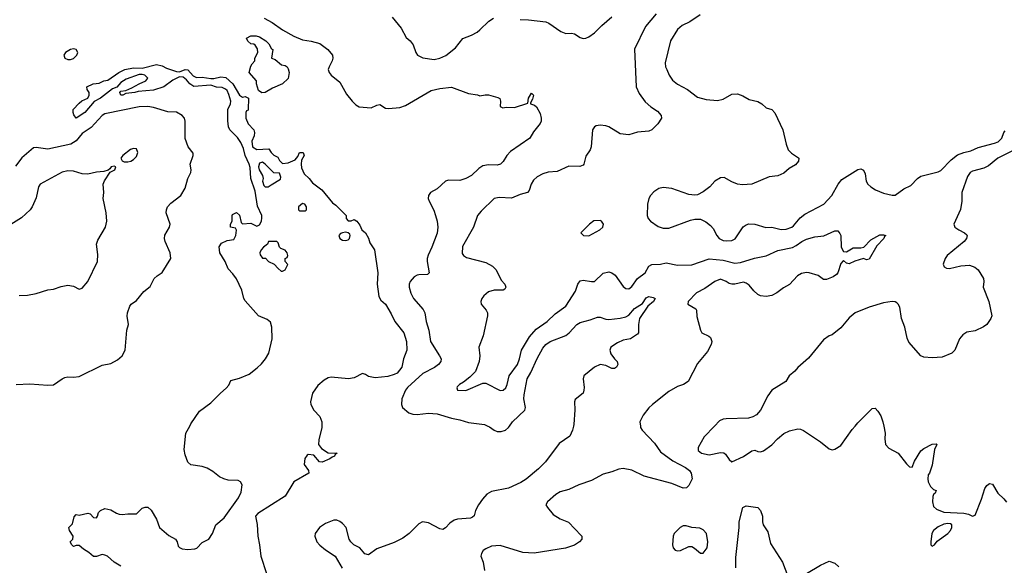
# Model space of a CAD drawing. Header units: inches. Extents: x 2001573 to 2220545, y 644482 to 846830.
# Tile 739 of 755: x 2192114 to 2198993, y 749027 to 752838. Entities that reach past the tile are written whole.
import ezdxf

# ---------------------------------------------------------------- set-up
doc = ezdxf.new("R2010")
doc.units = ezdxf.units.IN
doc.header["$MEASUREMENT"] = 0
doc.layers.add('C1794', color=7, linetype='Continuous')
doc.layers.add('C1795', color=7, linetype='Continuous')

msp = doc.modelspace()

# ---------------------------------------------------------------- linework, layer by layer
at = {"layer": 'C1794', "color": 5}
for points, elevation in [([(2192821.2, 749021.2), (2192775.3, 749050), (2192728, 749090), (2192710, 749099), (2192690, 749102), (2192650, 749088.7), (2192630, 749089.2), (2192597, 749117), (2192559, 749139), (2192530, 749166), (2192510, 749166), (2192490, 749158), (2192478, 749170), (2192468, 749190), (2192486, 749210), (2192488, 749230), (2192462, 749270), (2192458, 749290), (2192483.1, 749316.9), (2192494, 749366), (2192510, 749382), (2192530, 749378), (2192591.2, 749391.1), (2192606, 749386), (2192630, 749361), (2192650, 749358), (2192659, 749370), (2192664, 749396), (2192678, 749410), (2192710, 749424.7), (2192750, 749414.8), (2192790, 749390.7), (2192810, 749384.9), (2192830, 749382), (2192870, 749386.8), (2192930, 749386), (2192970, 749426), (2192990, 749434), (2193010, 749434), (2193032.3, 749412.3), (2193070.4, 749350.4), (2193091, 749290), (2193156.3, 749236.3), (2193202.8, 749210), (2193215.5, 749190), (2193221.4, 749161.4), (2193230.7, 749150.7), (2193250, 749142.8), (2193290, 749136.3), (2193338.4, 749141.6), (2193352.1, 749147.9), (2193390, 749186), (2193435.3, 749210), (2193461.2, 749250), (2193485.2, 749310), (2193542, 749358), (2193642.5, 749497.5), (2193662, 749538), (2193668.2, 749590), (2193656.4, 749610), (2193639.9, 749619.9), (2193570, 749622.7), (2193540.5, 749630), (2193510, 749645.8), (2193462.5, 749682.5), (2193424.9, 749704.9), (2193390, 749717.4), (2193310, 749729.9), (2193290, 749747.6), (2193270, 749799.3), (2193263.5, 749836.5), (2193276.1, 749950), (2193302.2, 750000)], 220), ([(2194225.1, 750000), (2194225, 749990), (2194204.1, 749904.1), (2194201, 749870), (2194223.5, 749843.5), (2194270, 749812), (2194332, 749810), (2194318, 749802), (2194314, 749790), (2194296.9, 749783.1), (2194282, 749770), (2194228.4, 749748.4), (2194208.8, 749748.9), (2194170, 749797.2), (2194130, 749801.2), (2194123, 749797), (2194107.5, 749772.5), (2194102.8, 749730), (2194132, 749690), (2194134, 749670), (2194030.3, 749609.7), (2193968.7, 749510), (2193779.1, 749390), (2193762, 749370), (2193772.7, 749312.7), (2193778.3, 749230), (2193790.4, 749170), (2193799.1, 749090), (2193839.7, 748970)], 220), ([(2195984.3, 750000), (2195977.1, 749970), (2195957.1, 749930), (2195882.5, 749877.5), (2195787.4, 749750), (2195738.6, 749701.4), (2195652.1, 749627.9), (2195614.4, 749605.6), (2195530, 749567), (2195410, 749541.9), (2195376.9, 749523.1), (2195346.7, 749490), (2195319.5, 749450), (2195299.5, 749410), (2195288.3, 749371.7), (2195277.6, 749362.4), (2195263, 749357), (2195174, 749350), (2195150, 749342.7), (2195118.8, 749321.2), (2195090, 749289.2), (2195070, 749277.2), (2195050, 749280.9), (2194970, 749324.5), (2194928.6, 749331.5), (2194902.3, 749317.7), (2194835.5, 749250), (2194790, 749217), (2194730, 749187), (2194610, 749141.2), (2194550, 749101.2), (2194526.3, 749106.3), (2194490, 749148.7), (2194449.1, 749169.1), (2194428, 749190), (2194415.3, 749210), (2194394, 749290), (2194370, 749319), (2194350, 749333.2), (2194330, 749341.2), (2194310, 749342.7), (2194250, 749318.4), (2194207.7, 749290), (2194179.1, 749250), (2194177.3, 749230), (2194190.8, 749190), (2194210, 749166.8), (2194250, 749134.8), (2194318, 749090), (2194366.9, 749006.9)], 240), ([(2196450.5, 750000), (2196451.6, 749990), (2196463.6, 749970), (2196550, 749880.3), (2196590, 749819.5), (2196676.3, 749756.3), (2196765.5, 749710), (2196793.4, 749690), (2196806.4, 749670), (2196813, 749630), (2196790, 749584), (2196772.5, 749567.5), (2196750, 749566), (2196670, 749597.4), (2196478, 749650), (2196390, 749690.8), (2196330, 749703.9), (2196300.7, 749699.3), (2196250, 749679.7), (2196190, 749663.5), (2196110, 749619.2), (2196020.7, 749590), (2195950, 749556.4), (2195890, 749540.5), (2195859, 749521), (2195800.7, 749470), (2195790.7, 749450), (2195800.5, 749430), (2195842.4, 749382.4), (2195890, 749352.2), (2195947.9, 749327.9), (2196035.9, 749235.9), (2196041, 749230), (2196041, 749210), (2196026, 749190), (2195990, 749167.6), (2195926.8, 749146.8), (2195708.6, 749111.5), (2195630, 749115.8), (2195470, 749166.2), (2195410, 749160.6), (2195370, 749143.1), (2195351.9, 749130), (2195339.6, 749110), (2195336.5, 749090), (2195352.7, 749050), (2195360.7, 748990)], 260), ([(2195384.4, 750000), (2195395.3, 749995.3), (2195430, 749970.4), (2195450, 749962), (2195478.6, 749961.4), (2195509, 749970), (2195529.7, 749990.3), (2195536.2, 750000)], 240), ([(2196968.8, 750000), (2196895.1, 749924.9), (2196854.6, 749850), (2196854.6, 749830), (2196877.6, 749810), (2196930, 749799), (2197010, 749815.5), (2197032.9, 749812.9), (2197044.2, 749804.2), (2197070, 749766.8), (2197090, 749750.7), (2197170, 749787.3), (2197230, 749826), (2197250, 749830.7), (2197270, 749821), (2197290, 749819.1), (2197310, 749826.7), (2197370, 749868.8), (2197408.8, 749911.1), (2197453.4, 749946.6), (2197492.6, 749967.4), (2197550, 749979.5), (2197570, 749978.7), (2197590, 749968.5), (2197708, 749890), (2197770, 749840.7), (2197790, 749834), (2197810, 749837.3), (2197850, 749864), (2197930, 749976.3), (2197950.7, 750000)], 280), ([(2198150.4, 750000), (2198160.4, 749950), (2198158, 749910), (2198163.8, 749870), (2198186.1, 749846.1), (2198250.3, 749810.3), (2198310, 749734.8), (2198330, 749716), (2198350, 749712), (2198365.1, 749754.9), (2198410, 749826.8), (2198430, 749844), (2198490, 749873.4), (2198516, 749876), (2198522, 749870), (2198505.2, 749834.8), (2198490, 749726), (2198470.5, 749670), (2198461.6, 749658.4), (2198458.4, 749630), (2198461.6, 749610), (2198477.4, 749577.4), (2198497.6, 749557.6), (2198518, 749550), (2198510.6, 749530), (2198498.4, 749521.6), (2198493.4, 749506.6), (2198491.9, 749470), (2198498.7, 749438.7), (2198518.3, 749418.3), (2198570, 749398.5), (2198710.6, 749390.6), (2198743.4, 749383.4), (2198770, 749370.8), (2198790, 749377.3), (2198834.7, 749490), (2198857.2, 749562.8), (2198870, 749584.9), (2198890, 749599.1), (2198910, 749593), (2198948.2, 749530), (2198990, 749490.6), (2199007.7, 749467.7)], 280), ([(2197117.1, 749010), (2197118.4, 749081.6), (2197140.5, 749290), (2197139.5, 749330), (2197166.6, 749430), (2197190, 749442), (2197270, 749430.8), (2197290.8, 749410), (2197302.8, 749370), (2197303, 749330), (2197308, 749310), (2197339.9, 749259.9), (2197359, 749179), (2197442.6, 749050), (2197480.3, 748950)], 260), ([(2197610, 748970.5), (2197710, 749027.3), (2197770, 749054.8), (2197810, 749042.8), (2197836.7, 749016.7)], 260)]:
    msp.add_lwpolyline(points, dxfattribs=dict(at, elevation=elevation))
at = {"layer": 'C1794', "color": 5, "elevation": 280}
for points in [[(2196770, 749302.9), (2196750, 749302.9), (2196728.2, 749290), (2196685.5, 749250), (2196679.1, 749230), (2196674, 749170), (2196678.8, 749150), (2196693.4, 749133.4), (2196710, 749127.3), (2196730, 749130.7), (2196790, 749157.3), (2196810, 749157.3), (2196827.9, 749147.9), (2196870, 749110.8), (2196890, 749110.8), (2196916.2, 749150), (2196922, 749190), (2196911.6, 749250), (2196890, 749275.1), (2196867, 749287), (2196810, 749291.6)], [(2198598.7, 749318.7), (2198570, 749313.3), (2198530, 749295), (2198498.5, 749270), (2198487.3, 749250), (2198480.3, 749190), (2198479.3, 749170), (2198490, 749161.3), (2198506, 749170), (2198523.9, 749196.1), (2198598.4, 749250), (2198617.6, 749270), (2198627, 749290), (2198625.2, 749310), (2198617.2, 749317.2)]]:
    msp.add_lwpolyline(points, close=True, dxfattribs=at)
at = {"layer": 'C1795', "color": 5}
for points, elevation in [([(2196561.7, 752878.3), (2196486.9, 752790), (2196408.6, 752631.4), (2196420.3, 752370), (2196442, 752322), (2196484.3, 752264.3), (2196523, 752230), (2196570, 752199.5), (2196596.5, 752170), (2196599.1, 752150), (2196572.6, 752110), (2196531.3, 752070), (2196510, 752059.1), (2196430, 752052.9), (2196370, 752034), (2196310, 752041.1), (2196230.6, 752089.4), (2196210, 752096.4), (2196170, 752102), (2196142.8, 752097.2), (2196130, 752089.3), (2196117.1, 752070), (2196106, 751950), (2196100.4, 751930), (2196070, 751885.2), (2196055.5, 751830), (2196050, 751822.7), (2196026.6, 751813.4), (2195950, 751815.4), (2195870, 751777.6), (2195807.1, 751772.9), (2195770, 751762), (2195730, 751741.3), (2195703, 751717), (2195687.2, 751690), (2195674.4, 751645.6), (2195662.8, 751630), (2195610, 751616.9), (2195550, 751592.2), (2195463.1, 751596.9), (2195430, 751589.6), (2195338.9, 751501.1), (2195313.1, 751470), (2195283.6, 751390), (2195207.1, 751252.9), (2195205.9, 751205.9), (2195215.3, 751190), (2195236.3, 751176.3), (2195370, 751141.5), (2195417.4, 751117.4), (2195443.8, 751090), (2195479.1, 751019.1), (2195502.8, 750990), (2195510.7, 750970), (2195504, 750956), (2195491.9, 750948.1), (2195430, 750948.5), (2195390, 750937.2), (2195356.5, 750910), (2195342.6, 750890), (2195337, 750870), (2195339.3, 750850), (2195373.4, 750810), (2195382, 750790), (2195382, 750770), (2195352.7, 750630), (2195321.1, 750550), (2195327.8, 750490), (2195323.6, 750450), (2195298.2, 750381.8), (2195259, 750341), (2195214.6, 750305.4), (2195187.3, 750290), (2195170, 750272.7), (2195167.3, 750267.3), (2195172, 750250), (2195230, 750247.8), (2195350, 750300.4), (2195370, 750299.5), (2195470, 750248.9), (2195491.6, 750250), (2195510, 750266.7), (2195520.9, 750290), (2195535, 750350), (2195592.1, 750430), (2195606.9, 750470), (2195620.6, 750530), (2195676.5, 750623.5), (2195723.3, 750676.7), (2195799.2, 750730), (2195855.7, 750784.3), (2195930, 750838.2), (2195997.5, 750942.5), (2196013.7, 750990), (2196030, 751013.1), (2196050, 751018), (2196110, 751009), (2196130, 751010.4), (2196190, 751068.4), (2196230, 751075.8), (2196250.8, 751070), (2196274.7, 751054.7), (2196330, 750974.9), (2196350, 750960.9), (2196370, 750958.9), (2196390, 750973.7), (2196430.4, 751029.6), (2196482.9, 751070), (2196510, 751116.5), (2196530, 751127.3), (2196590, 751129.4), (2196630, 751139.3), (2196710, 751124.6), (2196810, 751125.6), (2196930, 751167.5), (2197030, 751159.2), (2197110, 751138.6), (2197150, 751141.5), (2197247, 751173), (2197330, 751187.8), (2197410, 751226.5), (2197512.3, 751247.7), (2197540, 751260), (2197578.4, 751290), (2197610, 751304.9), (2197670, 751320.3), (2197732.1, 751327.9), (2197810, 751364.4), (2197830, 751363), (2197844.6, 751344.6), (2197850.3, 751330), (2197852.7, 751250), (2197870, 751218), (2197890, 751215.8), (2197936, 751244), (2197990, 751243.6), (2198010.8, 751249.2), (2198060.1, 751299.9), (2198124.2, 751335.8), (2198150, 751335.8), (2198166, 751330), (2198157.1, 751322.9), (2198152.4, 751310), (2198101.4, 751258.6), (2198050, 751165.6), (2198030, 751160.9), (2198009.3, 751169.3), (2197949.2, 751150.8), (2197910, 751131.8), (2197890, 751138), (2197870, 751155.1), (2197866.4, 751153.6), (2197850, 751135.3), (2197830.4, 751070), (2197820.9, 751059.1), (2197797.3, 751042.7), (2197750, 751024.4), (2197730, 751023.9), (2197691.9, 751051.8), (2197630, 751070.9), (2197610, 751072), (2197575.4, 751064.6), (2197548.7, 751050), (2197492.6, 750987.4), (2197450, 750964.7), (2197404.9, 750930), (2197370, 750911.8), (2197330, 750905), (2197290, 750909), (2197270, 750919), (2197243.1, 750943.1), (2197210, 750984.4), (2197190, 750998.2), (2197170, 751005.7), (2197110, 750991.4), (2197090, 750991.3), (2197070, 750995.5), (2197050, 751010.6), (2197010, 751026.3), (2196970.3, 751010), (2196899.7, 750960.3), (2196842, 750930), (2196783.8, 750870), (2196782.8, 750850), (2196838.5, 750818.5), (2196842.8, 750810), (2196844.1, 750764.1), (2196870.5, 750670), (2196880.7, 750650), (2196928.7, 750628.7), (2196939.3, 750619.3), (2196950.3, 750590.3), (2196944.9, 750570), (2196918.7, 750521.3), (2196850, 750437.2), (2196785.5, 750310), (2196750.8, 750290), (2196710, 750276.4), (2196650, 750240.9), (2196534.9, 750150), (2196510, 750126.6), (2196470, 750075.8), (2196447.1, 750030), (2196450.5, 750000)], 260), ([(2196868.9, 752871.1), (2196796.5, 752823.5), (2196743.5, 752796.5), (2196710.3, 752770), (2196660.7, 752690), (2196624.1, 752535.9), (2196626.5, 752510), (2196634.5, 752490), (2196652.1, 752450), (2196675.9, 752415.9), (2196708.7, 752388.7), (2196779.5, 752350), (2196850, 752298), (2196910, 752279.6), (2196990, 752272.8), (2197030, 752282.6), (2197090, 752318), (2197130, 752319.5), (2197167.1, 752307.1), (2197210, 752281.6), (2197270, 752266.3), (2197299.1, 752250), (2197330, 752222.8), (2197370, 752211.3), (2197390, 752187.3), (2197445.5, 752070), (2197468.6, 751968.6), (2197482.8, 751930), (2197505.8, 751905.8), (2197554.4, 751874.4), (2197558, 751870), (2197556, 751850), (2197535.2, 751824.8), (2197490, 751799.3), (2197453.4, 751766.6), (2197411.4, 751748.5), (2197350, 751740.7), (2197230, 751688.2), (2197164.7, 751684.7), (2197130, 751688.3), (2197090, 751704.7), (2197035.3, 751735.3), (2197010, 751733.3), (2196970.4, 751710), (2196934.9, 751670), (2196890, 751635.1), (2196850, 751615.1), (2196830, 751611.8), (2196790, 751616.2), (2196670, 751658.7), (2196610, 751665.6), (2196579.9, 751660.1), (2196544.6, 751635.4), (2196522, 751610), (2196510.5, 751590), (2196499.1, 751550), (2196498.8, 751470), (2196504.7, 751450), (2196521, 751430), (2196573.8, 751393.8), (2196610, 751382.6), (2196650, 751383.1), (2196801.5, 751438.5), (2196830, 751444), (2196870, 751444), (2196906.9, 751426.9), (2196939.5, 751399.5), (2196959, 751379), (2196983.7, 751330), (2197001.6, 751310), (2197030, 751296.5), (2197052.8, 751292.8), (2197090, 751296.1), (2197112.4, 751307.6), (2197169, 751391), (2197190, 751406.3), (2197208.8, 751411.1), (2197250.2, 751410.2), (2197327.7, 751387.7), (2197370, 751388.6), (2197433.8, 751373.8), (2197470, 751374.6), (2197509.7, 751390), (2197521.1, 751398.9), (2197566.3, 751453.6), (2197599.6, 751480.4), (2197731.2, 751550), (2197788.4, 751610), (2197832.1, 751690), (2197858, 751722), (2197970, 751791.3), (2197990, 751795.3), (2198010, 751786), (2198020.9, 751760.9), (2198028.4, 751710), (2198040.2, 751690), (2198060.7, 751670), (2198093.4, 751650), (2198150, 751626.8), (2198210, 751611.6), (2198230, 751613.4), (2198290, 751657), (2198340, 751680), (2198386.2, 751730), (2198410, 751744.5), (2198530, 751774.4), (2198550, 751785.2), (2198621.1, 751858.9), (2198666.1, 751893.9), (2198709.6, 751910.4), (2198758.5, 751921.5), (2198810, 751945.3), (2198925.4, 751974.6), (2198950, 751985.1), (2198975.8, 752010), (2198990, 752050.5), (2198999.2, 752060.8)], 280), ([(2193821.1, 752850), (2193879, 752819), (2193950, 752767.5), (2194030, 752723), (2194090, 752697.8), (2194150, 752688.5), (2194210, 752671.3), (2194266, 752630), (2194300.5, 752590), (2194303, 752570), (2194297.1, 752550), (2194275.3, 752510), (2194270.4, 752490), (2194276.4, 752470), (2194290, 752450.6), (2194350, 752402.8), (2194397.4, 752317.4), (2194436.4, 752270), (2194463, 752243), (2194486.8, 752230), (2194570, 752223), (2194610, 752241.6), (2194630, 752246), (2194670, 752220.6), (2194690, 752217), (2194770, 752224.6), (2194810, 752239.7), (2194990, 752342.8), (2195050, 752357.8), (2195130, 752367), (2195250, 752323), (2195313.4, 752313.4), (2195330, 752306), (2195366.3, 752313.7), (2195390, 752313), (2195455.6, 752295.6), (2195467.7, 752287.7), (2195473, 752270), (2195471.2, 752231.1), (2195490, 752222.8), (2195512.1, 752227.9), (2195570, 752224.9), (2195664.7, 752255.3), (2195669.7, 752290), (2195690, 752324), (2195704, 752310), (2195698, 752282), (2195682, 752258), (2195682, 752250), (2195710, 752241), (2195724.7, 752230), (2195750, 752182), (2195757.1, 752150), (2195756.4, 752130), (2195750, 752114), (2195704.4, 752055.6), (2195677.3, 752010), (2195543.4, 751916.6), (2195516.5, 751890), (2195491.7, 751848.3), (2195472.2, 751830), (2195450, 751822.4), (2195390, 751825.3), (2195350, 751816.4), (2195322.1, 751797.9), (2195270, 751749.7), (2195231.1, 751728.9), (2195190, 751714.7), (2195110, 751716.4), (2195090, 751711.1), (2195030, 751657.4), (2194984, 751630), (2194970.5, 751610), (2194968.2, 751590), (2194974.9, 751570), (2195007.6, 751507.6), (2195020.3, 751470), (2195031.7, 751430), (2195035.6, 751390), (2195030, 751346), (2194993.8, 751250), (2194966.9, 751193.1), (2194961.3, 751170), (2194961.2, 751150), (2194976, 751070), (2194962.6, 751057.4), (2194903.7, 751056.3), (2194890, 751053.7), (2194870, 751041.3), (2194841.1, 751010), (2194834.9, 750990), (2194835.6, 750970), (2194847.3, 750927.3), (2194865.3, 750890), (2194932.8, 750812.8), (2194945.4, 750790), (2194954.3, 750730), (2194972.5, 750670), (2194985.2, 750590), (2195047.9, 750490), (2195057.8, 750470), (2195055.6, 750450), (2195040.9, 750430), (2195012.4, 750407.6), (2194930, 750366.2), (2194823.1, 750270), (2194808.8, 750250), (2194783.1, 750190), (2194781.3, 750150), (2194788.2, 750130), (2194832.8, 750092.8), (2194862, 750082), (2194890, 750079.7), (2194970, 750089.4), (2195030, 750084.8), (2195130, 750054.6), (2195190, 750044.3), (2195250, 750024.7), (2195361, 750010), (2195384.4, 750000)], 240), ([(2194715.8, 752855.8), (2194778.9, 752778.9), (2194813.7, 752713.7), (2194842.8, 752690), (2194863.5, 752663.5), (2194880.7, 752610), (2194894, 752590), (2194930, 752572.4), (2195010, 752561.3), (2195050.4, 752570.4), (2195092.3, 752587.7), (2195158, 752642), (2195210, 752706.4), (2195269.7, 752730.3), (2195310, 752752.2), (2195330, 752766.4), (2195392, 752828.1), (2195423.7, 752850)], 260), ([(2195610, 752839.5), (2195670, 752838), (2195790, 752823.1), (2195810, 752814), (2195895.8, 752755.8), (2195930, 752742.4), (2195970, 752743.1), (2195990, 752738.7), (2196030, 752714.6), (2196050, 752707.8), (2196070, 752710.3), (2196090, 752717.8), (2196130, 752746), (2196181.4, 752798.6), (2196250, 752858.7)], 260), ([(2193302.2, 750000), (2193310, 750014.9), (2193370, 750103.7), (2193450, 750162.3), (2193516.1, 750230), (2193556.6, 750263.4), (2193574.3, 750285.8), (2193590, 750317.1), (2193650, 750334.5), (2193716.8, 750363.2), (2193774.4, 750405.6), (2193804.7, 750435.3), (2193831.4, 750468.6), (2193855.6, 750510), (2193878.7, 750610), (2193875.8, 750690), (2193865.4, 750725.4), (2193843.3, 750743.3), (2193783.7, 750770), (2193690, 750874), (2193679.3, 750890), (2193667, 750950), (2193628, 751028), (2193603.6, 751063.6), (2193570, 751099), (2193549.7, 751149.7), (2193512.7, 751210), (2193508.7, 751251.3), (2193523.1, 751276.9), (2193563.1, 751296.9), (2193610, 751302), (2193624, 751330), (2193628, 751368), (2193622, 751382), (2193586, 751390), (2193586, 751410), (2193598, 751430), (2193598, 751470), (2193602, 751478), (2193630, 751492), (2193650, 751472), (2193661, 751421), (2193670, 751412), (2193730, 751417.3), (2193770, 751396), (2193790, 751404.7), (2193802.7, 751430), (2193806.3, 751453.7), (2193806.6, 751470), (2193775.3, 751535.3), (2193760.5, 751640.5), (2193728, 751730), (2193724.6, 751804.6), (2193718, 751830), (2193690, 751889.2), (2193677.8, 751937.8), (2193660.4, 751980.4), (2193635.8, 752015.8), (2193581.6, 752070), (2193574, 752090), (2193567.8, 752132.2), (2193569.5, 752210.5), (2193586.6, 752250), (2193589.6, 752270), (2193576.3, 752316.3), (2193562.7, 752342.7), (2193553.1, 752353.1), (2193530, 752364.5), (2193490, 752367.6), (2193450, 752380.5), (2193330, 752371.8), (2193302, 752390), (2193279.1, 752419.1), (2193256.3, 752436.3), (2193230, 752438.4), (2193183.4, 752416.6), (2193122, 752370), (2193050, 752346.6), (2192942.5, 752337.5), (2192918, 752330), (2192856.4, 752323.6), (2192834.8, 752310), (2192822, 752310), (2192814, 752330), (2192822, 752338), (2192855.5, 752344.5), (2192898.7, 752361.3), (2192949.6, 752390.4), (2192995.3, 752410), (2193009, 752430), (2192988.7, 752450), (2192970, 752456.2), (2192950, 752454.5), (2192858, 752422), (2192820.4, 752399.6), (2192793.7, 752366.3), (2192763.8, 752356.2), (2192678.8, 752290), (2192633.8, 752266.2), (2192570.3, 752190), (2192509.2, 752149.2), (2192493.6, 752173.6), (2192488, 752190), (2192488.7, 752210), (2192530, 752254.8), (2192549.6, 752270.4), (2192589.4, 752290.6), (2192599, 752310), (2192599, 752330), (2192585.2, 752350), (2192584, 752370), (2192628, 752390), (2192670, 752395.5), (2192702, 752410), (2192730, 752415.5), (2192806, 752470), (2192849, 752490), (2192910, 752501.6), (2192970, 752500.5), (2193070, 752524.9), (2193110, 752515.5), (2193139.3, 752499.3), (2193210, 752475.8), (2193230, 752474.4), (2193270, 752490.6), (2193290, 752486.8), (2193326.4, 752446.4), (2193350, 752434.8), (2193390, 752437.3), (2193450, 752427.7), (2193470, 752427.7), (2193518.5, 752438.5), (2193553.4, 752433.4), (2193602.8, 752390), (2193650, 752311.3), (2193670, 752298), (2193690, 752302), (2193712, 752290), (2193711.6, 752211.6), (2193710, 752206), (2193698, 752202), (2193694, 752190), (2193694, 752150), (2193711, 752110), (2193750.5, 752069.5), (2193754.9, 752050), (2193753, 752027), (2193736, 751990), (2193741, 751950), (2193770, 751931), (2193855.3, 751935.3), (2193872, 751910), (2193890, 751892), (2193916.9, 751876.9), (2193930, 751854), (2193950, 751834), (2193990, 751838.8), (2194039.6, 751860.4), (2194057.2, 751882.8), (2194068.7, 751910), (2194094.8, 751910), (2194101, 751890), (2194082.8, 751857.2), (2194080.7, 751830), (2194084, 751804), (2194100.7, 751760.7), (2194136, 751730), (2194159.8, 751699.8), (2194226, 751650), (2194299.6, 751559.6), (2194323.6, 751543.6), (2194394, 751470), (2194394, 751450), (2194410, 751434), (2194430, 751434), (2194450, 751442), (2194470, 751431), (2194490, 751402), (2194504.7, 751370), (2194530.5, 751350), (2194550, 751311.3), (2194559.9, 751279.9), (2194593, 751230), (2194615.8, 751070), (2194612.4, 750990), (2194623.9, 750903.9), (2194638, 750878), (2194670.3, 750850), (2194710, 750784), (2194735.8, 750730), (2194797.4, 750650), (2194816, 750590), (2194819.5, 750530), (2194795.3, 750470), (2194783.1, 750410), (2194750.3, 750370), (2194730, 750359.8), (2194685.3, 750345.3), (2194597.7, 750337.7), (2194550, 750345.6), (2194530, 750359.3), (2194510, 750366), (2194450, 750336.9), (2194411.6, 750328.4), (2194290, 750341.5), (2194270, 750337.2), (2194240.4, 750319.6), (2194197.3, 750282.7), (2194160.8, 750230), (2194145.3, 750170), (2194148.4, 750150), (2194168.6, 750110), (2194210, 750067.2), (2194225.6, 750030), (2194225.1, 750000)], 220), ([(2192090, 750290.3), (2192186.1, 750293.9), (2192310, 750285.3), (2192350, 750288.2), (2192410, 750330.4), (2192430, 750339.3), (2192450, 750343.8), (2192490, 750340.4), (2192530, 750346.7), (2192690, 750424.9), (2192750, 750435.5), (2192796.6, 750463.4), (2192829.2, 750490), (2192852, 750530), (2192863.7, 750670), (2192874, 750710), (2192866.2, 750766.2), (2192867.8, 750790), (2192883.7, 750836.3), (2192892.7, 750850), (2192930, 750877.3), (2192980.8, 750939.2), (2193025.4, 750974.6), (2193053.2, 751030), (2193074, 751050), (2193110, 751071.3), (2193169.2, 751170), (2193164.5, 751210), (2193129.8, 751289.8), (2193126.9, 751310), (2193127.8, 751332.2), (2193161.6, 751390), (2193165.6, 751410), (2193137.7, 751490), (2193138.9, 751510), (2193147.8, 751530), (2193170, 751557.1), (2193239.3, 751610), (2193270, 751661), (2193288, 751730), (2193309.6, 751770), (2193311.3, 751790), (2193305.1, 751830), (2193326, 751890), (2193325.6, 751905.6), (2193291.6, 751950), (2193270, 752008.7), (2193271.4, 752130), (2193265.1, 752150), (2193250, 752169.4), (2193210, 752191.3), (2193150, 752194.2), (2193050, 752226), (2193010, 752232.2), (2192950, 752229.2), (2192710, 752179.9), (2192690, 752168), (2192614.7, 752085.3), (2192550, 752043.7), (2192508.9, 751991.1), (2192471, 751969), (2192310, 751932.8), (2192230, 751945.7), (2192210, 751943), (2192130, 751873), (2192085.1, 751814.9)], 240), ([(2199050, 751922.2), (2198947.9, 751872.1), (2198882.9, 751817.2), (2198850, 751801.6), (2198770, 751780.5), (2198753.4, 751770), (2198736.7, 751743.3), (2198696, 751630), (2198696.5, 751570), (2198687.5, 751512.5), (2198640.5, 751410), (2198646.8, 751390), (2198674.8, 751370), (2198714.8, 751350), (2198730, 751334.8), (2198733, 751330), (2198728, 751310), (2198711.4, 751288.5), (2198593.4, 751190), (2198579.3, 751170), (2198566.4, 751130), (2198572.5, 751112.5), (2198590, 751102.4), (2198610, 751101.3), (2198690, 751119.5), (2198750, 751122.4), (2198786, 751110), (2198810.6, 751090), (2198847.7, 751030), (2198850.4, 751010), (2198846.4, 750970), (2198884.6, 750870), (2198904.9, 750770), (2198898.8, 750750), (2198870.3, 750709.7), (2198846.7, 750693.3), (2198790, 750666), (2198730, 750654.5), (2198702.3, 750637.7), (2198680.5, 750610), (2198647.3, 750530), (2198626.8, 750510), (2198558.3, 750481.7), (2198490, 750475.1), (2198430, 750480.7), (2198409.7, 750489.7), (2198326.2, 750586.2), (2198313.8, 750613.8), (2198297.7, 750690), (2198274.6, 750750), (2198262.6, 750830), (2198251.8, 750851.8), (2198241.1, 750861.1), (2198230, 750867.4), (2198210, 750868.8), (2198150, 750860.2), (2198047.7, 750830), (2197950, 750789.7), (2197910, 750756), (2197850, 750686.9), (2197790, 750638), (2197770, 750629.3), (2197730, 750600.9), (2197625.5, 750474.5), (2197550.4, 750409.6), (2197530, 750382.7), (2197490.5, 750349.5), (2197466.8, 750310), (2197370, 750249.4), (2197341.6, 750210), (2197290.4, 750110), (2197260.8, 750079.2), (2197235.6, 750064.4), (2197205.1, 750054.9), (2197050.3, 750049.7), (2197030, 750047.3), (2197004.1, 750035.9), (2196968.8, 750000)], 280), ([(2192110.5, 750910.5), (2192170, 750913), (2192230, 750925.5), (2192310, 750950.6), (2192350, 750956.3), (2192404.8, 750975.2), (2192450, 750984.9), (2192490, 750977.3), (2192530, 750954.8), (2192550, 750964), (2192590.9, 751009.1), (2192657.6, 751150), (2192661.2, 751198.8), (2192651.3, 751270), (2192660.7, 751299.3), (2192714.3, 751390), (2192723.5, 751430), (2192718, 751490), (2192697.6, 751590), (2192701.6, 751630), (2192698, 751690), (2192707.6, 751712.4), (2192747.3, 751772.7), (2192778, 751790), (2192786, 751810), (2192775.3, 751815.3), (2192754, 751810), (2192744.7, 751795.3), (2192732.7, 751787.3), (2192702, 751778), (2192650, 751774.3), (2192590, 751759.3), (2192550, 751761.8), (2192490, 751781), (2192450, 751781.4), (2192410, 751773.6), (2192257.3, 751690), (2192244.9, 751670), (2192230, 751594), (2192202.3, 751530), (2192187, 751510), (2192126.8, 751453.2), (2191990, 751368.3)], 260), ([(2195536.2, 750000), (2195556.2, 750030), (2195642.2, 750110), (2195647.7, 750130), (2195637.3, 750190), (2195637.8, 750217.8), (2195659.8, 750330), (2195685.1, 750374.9), (2195728.9, 750471.1), (2195770, 750544.9), (2195790, 750568.5), (2195820.9, 750590), (2195928.8, 750631.2), (2195954, 750650), (2196007.6, 750710), (2196030, 750722.3), (2196098.8, 750741.2), (2196150, 750761.3), (2196170, 750760.3), (2196210, 750745.3), (2196230, 750743.1), (2196310, 750752.4), (2196350, 750763.1), (2196370, 750775.3), (2196410, 750820.6), (2196464.5, 750855.5), (2196490, 750895.3), (2196510, 750903.9), (2196538.7, 750898.7), (2196554.9, 750890), (2196541.5, 750870), (2196503.6, 750836.4), (2196445.5, 750750), (2196436.5, 750710), (2196437.1, 750650), (2196430, 750640.9), (2196382, 750610), (2196330, 750599.4), (2196290, 750582), (2196244, 750550), (2196236.5, 750530), (2196244.7, 750504.7), (2196268.7, 750468.7), (2196287.7, 750450), (2196293.4, 750430), (2196282.8, 750410), (2196270, 750402), (2196250, 750402), (2196210, 750423.7), (2196170, 750429.4), (2196130, 750412), (2196056, 750350), (2196051, 750330), (2196058.8, 750270), (2196056, 750250), (2196050.5, 750229.5), (2195995.3, 750184.7), (2195990.9, 750169.1), (2195993, 750113), (2195986.7, 750010), (2195984.3, 750000)], 240), ([(2197950.7, 750000), (2197970, 750022), (2198070, 750122.8), (2198090, 750124), (2198110, 750103.8), (2198130, 750070.4), (2198144.4, 750030), (2198150.4, 750000)], 280)]:
    msp.add_lwpolyline(points, dxfattribs=dict(at, elevation=elevation))
for points, elevation in [([(2193806.8, 752326.8), (2193783.2, 752343.2), (2193768.7, 752390), (2193768.7, 752410), (2193718, 752470), (2193730, 752514), (2193738, 752530), (2193758, 752550), (2193758, 752570), (2193778, 752610), (2193774.6, 752634.6), (2193760.4, 752660.4), (2193750, 752668), (2193729.1, 752669.1), (2193708.7, 752688.7), (2193698, 752710), (2193730, 752726), (2193765.4, 752725.4), (2193790, 752718.8), (2193834, 752690), (2193854, 752670), (2193874.4, 752634.4), (2193882, 752630), (2193874, 752570), (2193899.8, 752559.8), (2193943.6, 752523.6), (2193970, 752518), (2193982, 752510), (2193990, 752494), (2193996, 752470), (2193990, 752428), (2193951.3, 752390), (2193879.9, 752360.1), (2193830, 752329.6)], 220), ([(2192490, 752634), (2192470, 752629.7), (2192434.4, 752610), (2192422, 752590), (2192428.6, 752570), (2192450, 752560.8), (2192470, 752560.2), (2192490, 752567.1), (2192514, 752590), (2192521.3, 752610), (2192509, 752630)], 240), ([(2192910, 751938.4), (2192888.8, 751931.1), (2192836, 751890), (2192822, 751870), (2192831.3, 751851.3), (2192844.7, 751844.7), (2192870, 751846), (2192890, 751850.6), (2192910, 751862), (2192930, 751881.6), (2192939.7, 751910), (2192930, 751935.1)], 260), ([(2193810, 751842), (2193790, 751835.3), (2193782.8, 751810), (2193786.8, 751790), (2193810.8, 751750.8), (2193814.8, 751730), (2193811, 751710), (2193820.7, 751680.7), (2193830, 751671.3), (2193850, 751671.3), (2193870, 751684.7), (2193935.5, 751724.5), (2193938, 751738), (2193930, 751766), (2193890, 751768), (2193830, 751828.7)], 220), ([(2194090, 751555.3), (2194062, 751530), (2194062, 751510), (2194070, 751502), (2194110, 751502), (2194118, 751510), (2194118, 751530), (2194106, 751550)], 220), ([(2196170, 751435.3), (2196126.4, 751433.6), (2196094, 751410), (2196034, 751350), (2196054, 751330), (2196090, 751327.7), (2196168, 751370), (2196188.7, 751390), (2196194, 751410), (2196178, 751430)], 280), ([(2194390, 751353.2), (2194370, 751349), (2194356, 751344), (2194344.7, 751330), (2194351, 751310), (2194370, 751297.3), (2194390, 751294.8), (2194410, 751301), (2194419, 751310), (2194424, 751330), (2194420.4, 751340.4), (2194409.1, 751349.1)], 220), ([(2193910, 751288), (2193852, 751288), (2193844.7, 751270), (2193818, 751250), (2193801, 751230), (2193791, 751210), (2193795.3, 751195.3), (2193810, 751172), (2193831.6, 751171.6), (2193852, 751150), (2193892, 751130), (2193919.6, 751099.6), (2193942, 751082), (2193950, 751082), (2193970, 751092), (2193987.3, 751127.3), (2193968, 751150), (2193968, 751170), (2193982, 751178), (2193988.7, 751190), (2193984, 751210), (2193970, 751228.7), (2193939, 751239), (2193928.7, 751248.7), (2193919, 751279)], 220)]:
    msp.add_lwpolyline(points, close=True, dxfattribs=dict(at, elevation=elevation))

doc.saveas('drawing.dxf')
